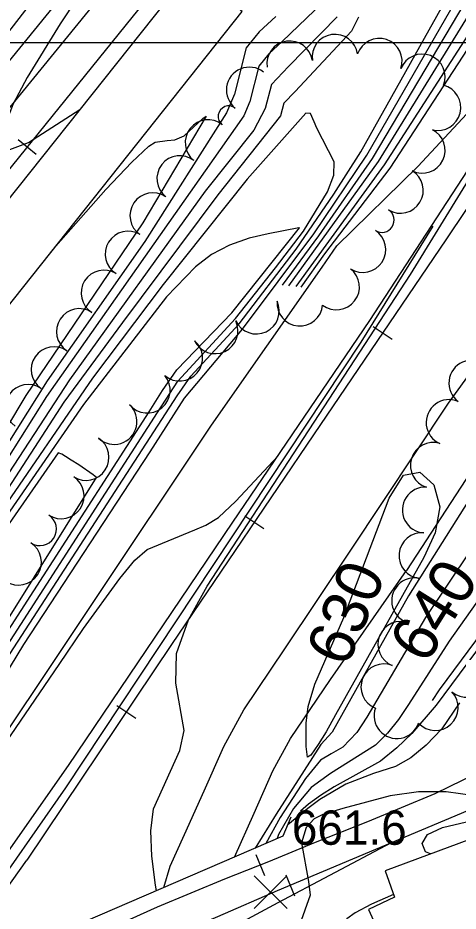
# Model space of a CAD drawing. Extents: x 79600 to 91800, y 75600 to 84400.
# Drawn here: x 83708.6 to 83901.1, y 81620.6 to 82011 of the extents above; entities that cross this region are included whole.
import ezdxf

# ---------------------------------------------------------------- set-up
doc = ezdxf.new("R2010")
doc.units = 0
for name, color, linetype in [('084-085$0$BLDG', 7, 'Continuous'), ('084-085$0$BRIDGE', 7, 'Continuous'), ('084-085$0$GRID', 7, 'Continuous'), ('084-085$0$INDEX', 7, 'Continuous'), ('084-085$0$INDXLBL', 7, 'Continuous'), ('084-085$0$INTER', 7, 'Continuous'), ('084-085$0$ROAD', 7, 'Continuous'), ('084-085$0$RR', 7, 'Continuous'), ('084-085$0$SPOTMARK', 7, 'Continuous'), ('084-085$0$SPOTS', 7, 'Continuous'), ('084-085$0$TREES', 7, 'Continuous'), ('084-085$0$WALL', 7, 'Continuous')]:
    doc.layers.add(name, color=color, linetype=linetype)

# ---------------------------------------------------------------- blocks, each defined once
blk = doc.blocks.new('084-085$0$RRTICK100')
blk.add_line((0, -5), (0, 5))
blk = doc.blocks.new('084-085$0$SPOTX')
at = {"layer": '084-085$0$SPOTMARK'}
for p, q in [((-0.37, 0.358), (0.351, -0.358)), ((-0.012, 0), (0.347, 0.358)), ((-0.012, 0), (-0.37, -0.358))]:
    blk.add_line(p, q, dxfattribs=at)

msp = doc.modelspace()

# ---------------------------------------------------------------- linework, layer by layer
at = {"layer": '084-085$0$BLDG'}
msp.add_lwpolyline([(83687.94, 81864.63), (83806.65, 82013.79), (83784.02, 82031.8), (83665.3, 81882.65)], close=True, dxfattribs=at)
msp.add_lwpolyline([(84153.89, 81742.37), (83963.54, 81665.4), (83961.93, 81672.64), (83869.17, 81638.22), (83873.3, 81626.68), (83861.93, 81621.32), (83869.35, 81605.03), (83841.99, 81592.87), (83875.07, 81510.29), (83909.96, 81525.46), (83937.53, 81454.56), (84098.24, 81517.59), (84100.91, 81513.14), (83937.71, 81451.63), (83943.56, 81438.1), (83978.92, 81453.42), (83980.25, 81442.94), (84019.29, 81445.33), (84021.17, 81458.32), (84047, 81469.54), (84055.13, 81443.52), (84096.19, 81443.93), (84128.91, 81351.16)], dxfattribs=at)
at = {"layer": '084-085$0$BRIDGE'}
msp.add_lwpolyline([(83577.13, 81552.38), (83583.37, 81549.47), (83824.64, 81653.45), (83828, 81661.87)], dxfattribs=at)
at = {"layer": '084-085$0$GRID'}
msp.add_line((85000, 82000), (80000, 82000), dxfattribs=at)
at = {"layer": '084-085$0$INDEX'}
for points in [[(84227.85, 82029.64), (84171.45, 81994.21), (84152.54, 81982.53), (84092.55, 81952.18), (84075.62, 81943.04), (84052.21, 81928.84), (84037.2, 81918.37), (84024.76, 81908.07), (84012.54, 81896.02), (84000.15, 81881.03), (83984.54, 81855.42), (83974.38, 81840.35), (83947.11, 81807.38), (83935.34, 81792.46), (83897.11, 81738.57), (83879.34, 81710.89), (83874.95, 81704.41), (83870.13, 81698.41), (83865, 81693.13), (83845.21, 81680.82), (83836.77, 81674.63), (83829.02, 81665.41), (83822.57, 81654.03), (83821.96, 81652.29)], [(84174.84, 82016.62), (84145.37, 81998.18), (84085.11, 81965.22), (84059.61, 81950.71), (84047.72, 81943.77), (84032.4, 81933.94), (84016.84, 81921.19), (83993.04, 81899.59), (83985.59, 81891), (83966.56, 81862.28), (83935.93, 81822.19), (83886.82, 81748.91), (83861.22, 81705.42), (83856.74, 81698.67), (83850.64, 81692.26), (83845.58, 81689.39), (83840.93, 81686.61), (83834.28, 81678.64), (83823.27, 81661.56), (83816.93, 81650.13)], [(83592.62, 81553.45), (83595.89, 81563.14), (83600.67, 81573.61), (83631.98, 81622.44), (83677.87, 81685.64), (83690.19, 81702.74), (83711.2, 81737.12), (83766.43, 81821.25), (83781.42, 81844.73), (83806.83, 81874.87), (83838.04, 81916.64), (83861.13, 81950.98), (83897.89, 82014.66)], [(83848.19, 82011.44), (83826.97, 81989.75), (83819.4, 81981.78), (83816.72, 81971.29), (83811.72, 81961.87), (83790.44, 81935.16), (83731.2, 81852.83), (83697.97, 81802.13), (83655.21, 81742.43), (83624.6, 81702.65), (83613.15, 81687.29), (83605.84, 81678.51), (83597.45, 81670.56), (83581.25, 81663.3), (83575.29, 81660.82), (83561.71, 81647.86), (83540.34, 81623.52), (83533.09, 81615.52)], [(83604.92, 81558.75), (83634.5, 81602.57), (83685.88, 81672.28), (83793.25, 81832.92), (83841.6, 81901.96), (83848.07, 81911.34), (83883.42, 81946.02), (83914.69, 81979.56), (83946.2, 82006.66)], [(83901.68, 81711.7), (83894.01, 81700.25), (83887.15, 81693.19), (83880.43, 81687.64), (83873.71, 81683.79), (83864, 81680.7), (83852.04, 81676.15), (83840.56, 81669.38), (83835.35, 81665.48), (83826.61, 81658.38)]]:
    msp.add_lwpolyline(points, dxfattribs=at)
msp.add_lwpolyline([(83877.24, 81811.06), (83884.34, 81812.45), (83890.4, 81806.97), (83893.12, 81797.29), (83891.06, 81785.98), (83886.14, 81775.12), (83847.5, 81706.44), (83843.36, 81698.93), (83839.89, 81693.49), (83836.63, 81688.81), (83835.26, 81687.86), (83834.61, 81692.62), (83834.68, 81702.81), (83835.54, 81709.96), (83838.39, 81719.75), (83851.12, 81748.87), (83870.88, 81801.14)], close=True, dxfattribs=at)
at = {"layer": '084-085$0$INTER'}
for points in [[(83827.07, 81893.84), (83866.25, 81948.15), (83909.82, 82018.91), (83968.43, 82107.74), (83991.66, 82148.08), (84004.18, 82166.83), (84040.06, 82229.4), (84055.65, 82258.83), (84067.32, 82282.61), (84076.02, 82301.62), (84088.64, 82337.49), (84098.62, 82367.46), (84107.62, 82399.91), (84111.25, 82414.7), (84112.87, 82431.55), (84113.11, 82441.23), (84112.46, 82451.06), (84110.51, 82459.35), (84107.66, 82465.08), (84104.48, 82467.43), (84101.46, 82465.93), (84096.44, 82456.38), (84076.61, 82406.02), (84072.37, 82396.44)], [(83824.27, 81894.11), (83840.1, 81915.66), (83863.69, 81949.57), (83904.2, 82017.72), (83967.95, 82113.23), (83998.92, 82167.12), (84009.96, 82191.26), (84035.07, 82234.49), (84048.78, 82258.93), (84054.42, 82270.4), (84062.82, 82288.23), (84066.4, 82295.85), (84068.33, 82300.28), (84063.93, 82323.55), (84062.6, 82333.99)], [(83832.44, 81893.32), (83842.73, 81907.78), (83871.37, 81945.33), (83979.37, 82111.1)], [(83671.65, 81682.22), (83674.4, 81686.06), (83778.23, 81845.86), (83784.17, 81854.36), (83805.27, 81877.26), (83830.31, 81909.84), (83846.79, 81933.98), (83858.57, 81952.39), (83899.91, 82026.48), (83917.25, 82053.55), (83922.22, 82061.88), (83925.11, 82067.78), (83926.21, 82071.76), (83924.62, 82091.74), (83924.47, 82097.51), (83923.52, 82102.45), (83921.29, 82105.7), (83918.23, 82107.19), (83915.01, 82107.05), (83905.76, 82097.68), (83902.69, 82093.61)], [(83830.23, 81893.53), (83868.81, 81946.74), (83973.86, 82109.38)], [(83748.78, 82041.25), (83727.02, 82008.36), (83712.58, 81984.84), (83706.54, 81973.32), (83702.56, 81963.2), (83701.7, 81956.01), (83705.04, 81953.42), (83713.19, 81956.45), (83735.61, 81970.98)], [(83725.24, 82031.93), (83669.24, 81959.44)], [(83841.87, 82017.74), (83824.15, 82000.66), (83818.27, 81995.17), (83813.9, 81989.82), (83809.98, 81974.46), (83807.34, 81968.21), (83721.09, 81845.48), (83692.57, 81800.27), (83656.48, 81749.81), (83621.58, 81704.86), (83610.51, 81690.08), (83603.56, 81681.62), (83600, 81678.02), (83591.49, 81672.39), (83573.81, 81665.94), (83567.67, 81662.23), (83552.37, 81646.73), (83536.46, 81627.32), (83528.41, 81618.28), (83496.18, 81590.65)], [(83857.51, 82011.22), (83854.51, 82005.13), (83829.8, 81978.84), (83824.89, 81973.74), (83823.46, 81968.13), (83795.98, 81933.61), (83754.31, 81877.9), (83728.69, 81842.99), (83699.4, 81798.05), (83658.11, 81740.74), (83619.06, 81688.73), (83608.12, 81675.41), (83598.88, 81666.19), (83582.3, 81658.38), (83578.05, 81655.79), (83554.16, 81631.78), (83541.5, 81616.51), (83467.88, 81555.22), (83448.07, 81536.19), (83444.55, 81533.18)], [(83821.33, 82011.56), (83814.09, 82004.84), (83808.4, 81997.86), (83803.24, 81977.63), (83799.83, 81969.47), (83764.11, 81913.28), (83721.3, 81852.29), (83690.01, 81802.65), (83657.7, 81757.15), (83618.56, 81707.07), (83607.86, 81692.87), (83604.32, 81688.36), (83598.26, 81681.81), (83589.87, 81676.95), (83569.57, 81669.72), (83562.48, 81665.45), (83548.58, 81651.2), (83532.58, 81631.11), (83523.73, 81621.04), (83492.48, 81593.62)], [(83838.13, 81965.46), (83836.58, 81969.19), (83834.49, 81969.38), (83808.81, 81940.44), (83772.1, 81894.44), (83741.17, 81853.5), (83700.09, 81793.82), (83661.01, 81739.04), (83625.34, 81690.9), (83618.45, 81681.72), (83610.41, 81672.3), (83600.31, 81661.82), (83593.28, 81656.97), (83586.54, 81654.6), (83570.85, 81640.35), (83548.11, 81615.94), (83536.7, 81605.09), (83468.99, 81550.58), (83451.39, 81533.99), (83448.68, 81531.78)], [(83769.13, 81629.53), (83768.81, 81632.01), (83767.11, 81644.67), (83766.71, 81655.72), (83767.91, 81665.31), (83779.39, 81690.76), (83781.32, 81699.6), (83777.62, 81720.29), (83777.92, 81733.13), (83783.14, 81747.87), (83791.34, 81762.66), (83880.19, 81898.79), (83916.58, 81957.79), (83924.01, 81971.65)], [(83662.73, 81674.97), (83676.98, 81695.04), (83769.66, 81838.53), (83778.47, 81852.24), (83803.71, 81879.64), (83821.26, 81901.66), (83833.4, 81917.77), (83843.95, 81934.88), (83846.65, 81942.23), (83846.81, 81948.05), (83839.32, 81962.81), (83838.13, 81965.46)], [(83723.03, 81908.72), (83746.96, 81935.94), (83758.42, 81947.97), (83765.87, 81954.85), (83768.53, 81956.63), (83773.89, 81957.41), (83777.22, 81957.69), (83781.21, 81959.45), (83789.47, 81966.99), (83790.89, 81967.93), (83763.14, 81921.44), (83712.08, 81845.99), (83687.45, 81805.03)], [(83831.4, 81919.2), (83818.06, 81916.62), (83809.69, 81914.67), (83801.05, 81911.7), (83793.25, 81907.5), (83786.26, 81902.18), (83773.56, 81889.06), (83737.2, 81842.01), (83689.53, 81773.31), (83627.85, 81687.95), (83617.67, 81674.88), (83606.95, 81662.86), (83601.73, 81657.45), (83595.48, 81652.52), (83590.78, 81650.82), (83551.99, 81612.15), (83470.1, 81545.95), (83454.72, 81531.79), (83449.97, 81528.13)], [(83652.11, 81664.71), (83673.36, 81695.42), (83765.96, 81838.84), (83771.86, 81848.13), (83778.07, 81857.08), (83802.15, 81882.03), (83831.78, 81919.16), (83831.4, 81919.2)], [(83667.39, 81585.68), (83729.51, 81674.52), (83858.61, 81869.29), (83890.12, 81919.94)], [(83984.3, 81908.6), (83983.45, 81907.85), (83977.43, 81902.45), (83945.39, 81859.09), (83927.75, 81835.06), (83879.36, 81758.34), (83846.03, 81698.88), (83840.98, 81693.46), (83821.47, 81662.96), (83812.33, 81648.15)], [(83741.47, 81811.3), (83735.19, 81815.59), (83731.88, 81817.73), (83729.43, 81819.29), (83727.84, 81820.31), (83726.12, 81820.85), (83673.31, 81744.86), (83630.36, 81685.01), (83614.97, 81666.09), (83603.16, 81653.09), (83593.62, 81646.13), (83559.23, 81612.23), (83554.66, 81607.01), (83460.12, 81531.66), (83455.3, 81527.93)], [(83608.35, 81560.23), (83642.99, 81610.5), (83673.86, 81651.39), (83726.56, 81728.32), (83737.31, 81744.13), (83753.15, 81766.01), (83759.77, 81773.91), (83765.1, 81778.7), (83785.96, 81787.26), (83790.74, 81789.33), (83796.23, 81792.67), (83803.89, 81799.81), (83822.17, 81819.43)], [(83634.5, 81645.31), (83663.97, 81687.32), (83702.3, 81744.93), (83742.9, 81810.03), (83741.47, 81811.3)], [(83946.72, 81790.07), (83892.82, 81717.35), (83889.66, 81712.64)], [(83942.6, 81779.55), (83891.53, 81710.56), (83880.84, 81698.2), (83874.3, 81691.94), (83867.14, 81686.13), (83846.8, 81674.93), (83840.83, 81671.18), (83835.66, 81667.32), (83832.15, 81664.31)], [(83914.68, 81670.18), (83895.87, 81672.77), (83883.79, 81672.77), (83871.29, 81670.95), (83850.66, 81665.44), (83841.92, 81662.82), (83838.18, 81660.93), (83834.64, 81657.12), (83832.58, 81650.48), (83835.69, 81633.55), (83836.36, 81627.58), (83828.66, 81605.89), (83825.16, 81583.08), (83814.3, 81551.26), (83806.22, 81491.94), (83803.6, 81470.2), (83801.82, 81457.3), (83783.94, 81413.96), (83773.31, 81387.92), (83763.65, 81363.18)], [(83889.04, 81645.59), (83886.79, 81646.55), (83885.36, 81650.21), (83887.74, 81654.15), (83894.18, 81657.19), (83917.17, 81662.48)], [(83872.88, 81627.86), (83863.26, 81623.61), (83856.02, 81619.9), (83852.47, 81617.19), (83847.91, 81607.31), (83845.55, 81599.02), (83844.81, 81594.13)]]:
    msp.add_lwpolyline(points, dxfattribs=at)
at = {"layer": '084-085$0$ROAD'}
for points in [[(84129.09, 82020.43), (84087.44, 81990.32), (84060.17, 81975.37), (84053.36, 81971.13), (84036.64, 81959.52), (84026.28, 81950.91), (84011.42, 81940.71), (84000.73, 81933.49), (83992.54, 81925.66), (83982.8, 81916.74), (83976.16, 81909.85), (83967.2, 81900.94), (83961.03, 81892.97), (83932.22, 81851.9), (83878.48, 81769.46)], [(83853.8, 81777.98), (83896.83, 81842.65), (83915.63, 81868.58), (83935.21, 81895.29), (83946.47, 81909.67), (83958.36, 81922.65), (83967.94, 81932.19), (83979.99, 81943.46), (83992.21, 81954.11), (84004.27, 81964.14), (84016.81, 81972.92), (84029.97, 81981.09), (84047.99, 81993.38)], [(83772.4, 81630.93), (83775.12, 81640.23), (83781.41, 81654.11), (83790, 81673.13), (83798.58, 81692.62), (83807.34, 81708.53), (83825.36, 81735.23), (83853.8, 81777.98)], [(83803.29, 81644.25), (83811.92, 81663.36), (83820.12, 81681.98), (83827.84, 81696.01), (83845.3, 81721.87), (83878.48, 81769.46)]]:
    msp.add_lwpolyline(points, dxfattribs=at)
at = {"layer": '084-085$0$RR'}
msp.add_line((83673.58, 81588.35), (83712.45, 81642.95), dxfattribs=at)
for points in [[(84082.89, 82149.04), (84061.1, 82124.17), (84042.26, 82104), (84026.51, 82086.33), (84008.3, 82065.38), (83989.01, 82041.62), (83968.81, 82015.69), (83952.3, 81994.75), (83922.4, 81953.67), (83895.75, 81914.01), (83840.91, 81833.28), (83775.76, 81737.1), (83712.45, 81642.95)], [(83761.04, 82061.79), (83733.65, 82027.73), (83641.24, 81914.42), (83600.66, 81864.88), (83558.85, 81812.53), (83527.85, 81774.09), (83498.38, 81737.68), (83470.45, 81704.07), (83447.62, 81675.32), (83424.02, 81646.56), (83391.31, 81606.09), (83356.29, 81562.49), (83284.86, 81474.82), (83247.53, 81428.25), (83223.81, 81400.2)], [(83771.17, 82053.65), (83743.75, 82019.55), (83651.29, 81906.19), (83610.77, 81856.71), (83568.99, 81804.4), (83537.95, 81765.91), (83508.43, 81729.43), (83480.54, 81695.88), (83457.74, 81667.15), (83434.1, 81638.35), (83401.43, 81597.93), (83366.4, 81554.31), (83294.97, 81466.64), (83257.57, 81419.98), (83250.81, 81411.99)], [(83778.68, 82036.25), (83639.22, 81863.88), (83594.8, 81808.41), (83562.55, 81769.02), (83536.33, 81736.21), (83526.92, 81724.49), (83509.45, 81707.74), (83486.57, 81687.38), (83468.18, 81670.01), (83453.96, 81656.39), (83439.74, 81642.93), (83421.84, 81622.76)], [(84150.27, 81767.44), (83821.99, 81629.49), (83795.79, 81618.13), (83751.44, 81599.35), (83717.01, 81584.98), (83672.67, 81565.42), (83634.99, 81550.1), (83595.13, 81534.15), (83557.45, 81518.05), (83523.03, 81503.53), (83488.13, 81489.63), (83442.81, 81470.26)], [(84044.17, 81739.38), (83921.6, 81686.87), (83890.91, 81671.9), (83861.45, 81659.59), (83838.49, 81650.58), (83818.18, 81642.21), (83798.95, 81634.63), (83769.48, 81622.32), (83733.67, 81606.23), (83697.71, 81589.52), (83661.12, 81572.19), (83624.85, 81554.7), (83587.34, 81536.43), (83537.42, 81513.42), (83502.09, 81495.93), (83479.91, 81486.62), (83430.14, 81464.7), (83341.75, 81428.07), (83206.83, 81373.26), (83150.85, 81349.9)], [(83871.77, 81650.39), (83844.8, 81636.16), (83822.18, 81624.2), (83803.27, 81613.98), (83786.39, 81604.08), (83772.61, 81595.59), (83758.05, 81586.02), (83747.53, 81578.49), (83732.98, 81567.36), (83718.44, 81556.23), (83705.76, 81545.73), (83695.24, 81536.02), (83684.43, 81525.38), (83671.14, 81512.24), (83656.31, 81496.44), (83626.06, 81461.27), (83525.9, 81343.41)]]:
    msp.add_lwpolyline(points, dxfattribs=at)
at = {"layer": '084-085$0$TREES'}
for centre, radius, start, end in [((83827.43, 81990.85), 10, 8.3718, 188.3718), ((83847.22, 81993.76), 10, 8.3718, 188.3718), ((83866.58, 81991.99), 10, 341.2249, 161.2249), ((83885.36, 81985.13), 10, 338.6353, 158.6353), ((83809.76, 81979.41), 10, 52.0717, 232.0717), ((83815.91, 81987.29), 0.0000000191, 52.0637, 232.0637), ((83892.24, 81971.79), 10, 255.8937, 75.8937), ((83800.78, 81967.88), 4.61, 52.0717, 232.0717), ((83791.73, 81956.4), 10, 51.6103, 231.6103), ((83885.41, 81953.11), 10, 243.9474, 63.9474), ((83779.36, 81940.69), 10, 51.9763, 231.9763), ((83875.84, 81935.57), 10, 238.8047, 58.8047), ((83767.58, 81924.54), 10, 55.8198, 235.8198), ((83867.77, 81922.55), 5.32, 237.1003, 57.1003), ((83756.75, 81907.74), 10, 58.5327, 238.5327), ((83859.45, 81909.69), 10, 237.1003, 57.1003), ((83746.22, 81890.73), 10, 57.9192, 237.9192), ((83847.91, 81893.38), 10, 232.3699, 52.3699), ((83735.44, 81873.89), 10, 56.8727, 236.8727), ((83812.85, 81882.83), 10, 205.4541, 25.4541), ((83831.84, 81886.29), 10, 175.2142, 355.2142), ((83794.8, 81874.21), 10, 205.5799, 25.5799), ((83779.32, 81862.25), 10, 229.8063, 49.8063), ((83724.33, 81857.25), 10, 55.6606, 235.6606), ((83907.02, 81851.37), 10, 53.3805, 233.3805), ((83765.15, 81848.26), 10, 219.4292, 39.4292), ((83713.05, 81840.74), 10, 55.6655, 235.6655), ((83750.63, 81834.57), 10, 227.2256, 47.2256), ((83897.08, 81834.16), 10, 66.5988, 246.5988), ((83738.41, 81818.84), 10, 237.0954, 57.0954), ((83890.18, 81815.42), 10, 72.9588, 252.9588), ((83727.55, 81802.04), 10, 237.119, 57.119), ((83886.68, 81795.88), 10, 86.755, 266.755), ((83718.19, 81787.57), 7.23, 237.119, 57.119), ((83885.23, 81775.94), 10, 84.8846, 264.8846), ((83708.84, 81773.11), 10, 237.119, 57.119), ((83882.02, 81756.25), 10, 76.6177, 256.6177), ((83876, 81737.23), 10, 68.2678, 248.2678), ((83904.8, 81724.05), 10, 230.0121, 50.0121), ((83868.6, 81718.65), 10, 68.2678, 248.2678), ((83891.07, 81709.56), 10, 223.0644, 43.0644), ((83874.33, 81706.05), 10, 160.6367, 340.6367)]:
    msp.add_arc(centre, radius, start, end, dxfattribs=at)
at = {"layer": '084-085$0$WALL'}
msp.add_lwpolyline([(83656.62, 81581.04), (83673.69, 81603.13), (83730.72, 81684.21), (83802.53, 81790.57), (83862.48, 81878.67), (83939.19, 81996.11), (83986.18, 82066.86), (84036.53, 82147.9)], dxfattribs=at)

# ---------------------------------------------------------------- block references
at = {"layer": '084-085$0$RR'}
for p, rotation in [((83712.63, 81954.61), -128.97548095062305), ((83868.12, 81873.33), -124.18898139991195), ((83811.98, 81790.57), -124.11477588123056), ((83756, 81707.71), -123.91612996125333), ((83814.51, 81640.77), -158.47496684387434), ((83827.6, 81631.85), -157.20637501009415)]:
    msp.add_blockref('084-085$0$RRTICK100', p, dxfattribs=dict(at, rotation=rotation))
at = {"layer": '084-085$0$SPOTS', "xscale": 20, "yscale": 20}
msp.add_blockref('084-085$0$SPOTX', (83819.25, 81628.87), dxfattribs=at)

# ---------------------------------------------------------------- texts
at = {"layer": '084-085$0$INDXLBL'}
for s, rotation, p in [('630', 67.2409, (83852.38, 81726.62)), ('640', 57.9844, (83886.94, 81727.88))]:
    msp.add_text(s, height=20, rotation=rotation, dxfattribs=at).set_placement(p)
at = {"layer": '084-085$0$SPOTS'}
msp.add_text('661.6', height=15, dxfattribs=at).set_placement((83828.38, 81649.6))

doc.saveas('drawing.dxf')
